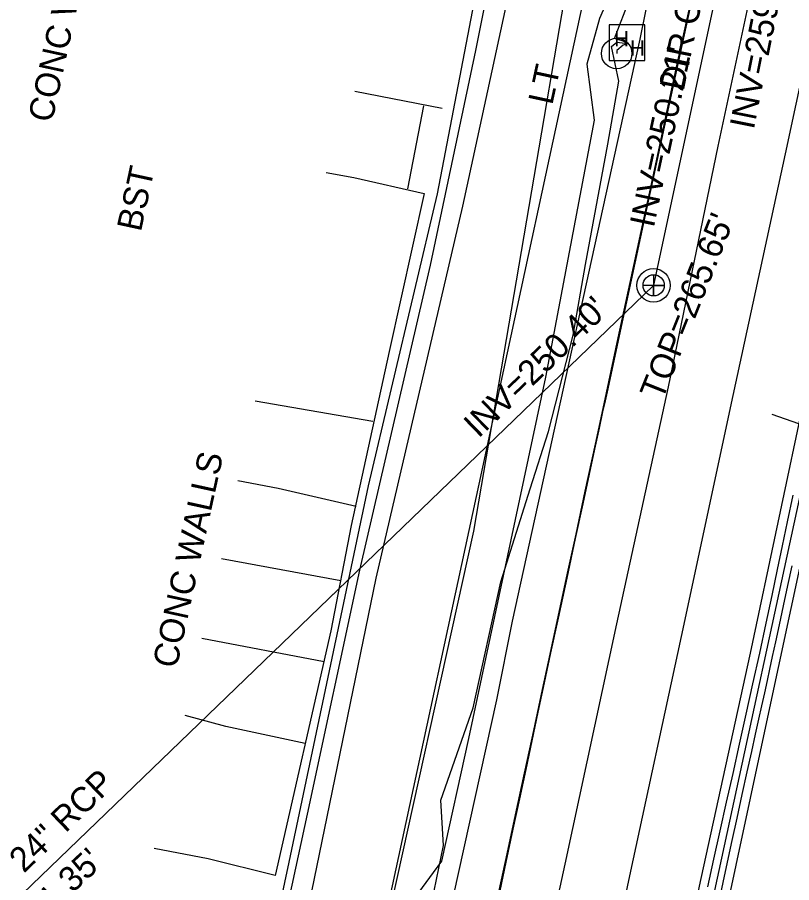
# Model space of a CAD drawing. Extents: x 2100323 to 2109811, y 740376 to 749755.
# Drawn here: x 2106073.6 to 2106198.5, y 743694.8 to 743834.4 of the extents above; entities that cross this region are included whole.
import ezdxf

# ---------------------------------------------------------------- set-up
doc = ezdxf.new("R2010")
doc.units = 0
for name, color, linetype in [('Exist Building', 7, 'Continuous'), ('Exist Building Text', 7, 'Continuous'), ('Exist Horizontal Alignment', 7, 'Continuous'), ('Exist Other Culture Fence Line', 7, 'Continuous'), ('Exist Property Tie Line', 7, 'Continuous'), ('Exist Right of Way Line', 7, 'Continuous'), ('Exist Roads Change in Surface Text', 7, 'Continuous'), ('Exist Roads EOP', 7, 'Continuous'), ('Exist Roads EOP Other', 7, 'Continuous'), ('Exist Roads EOT', 7, 'Continuous'), ('Exist Structure Minor Pipes RCP 15 Inch Invert', 7, 'Continuous'), ('Exist Utilities Other Pole CELL', 7, 'Continuous'), ('Exist Utilities Other Pole Text', 7, 'Continuous'), ('Exist Utilities Power Hand Hole CELL', 7, 'Continuous'), ('Exist Utilities Power UG Cable SUE LOS B', 7, 'Continuous'), ('Exist Utilities Sanitary Sewer Manhole CELL', 7, 'Continuous'), ('Exist Utilities Sanitary Sewer Manhole Text', 7, 'Continuous'), ('Exist Utilities Sanitary Sewer UG Line', 7, 'Continuous'), ('Exist Utilities Sanitary Sewer UG Line Invert Elevation', 7, 'Continuous'), ('Exist Utilities Sanitary Sewer UG Line Text', 7, 'Continuous'), ('Exist Utilities Water UG Line SUE LOS C', 7, 'Continuous'), ('Exist Vegetation Woods Line', 7, 'Continuous')]:
    doc.layers.add(name, color=color, linetype=linetype)

msp = doc.modelspace()

# ---------------------------------------------------------------- linework, layer by layer
at = {"layer": 'Exist Building'}
for p, q in [((2106128.08, 743822.43), (2106142.17, 743819.73)), ((2106136.64, 743806.71), (2106139.17, 743820.09)), ((2106130.96, 743769.18), (2106111.99, 743772.47)), ((2106125.79, 743743.53), (2106106.58, 743747.07)), ((2106123.11, 743730.45), (2106103.41, 743734.23))]:
    msp.add_line(p, q, dxfattribs=at)
for points in [[(2106123.45, 743809.36), (2106127.89, 743808.51), (2106139.27, 743805.98), (2106133.58, 743780.5), (2106127.47, 743752.44), (2106124.18, 743735.47), (2106115.24, 743696), (2106104.39, 743698.67), (2106095.72, 743700.36)], [(2106128.28, 743755.5), (2106115.69, 743758.41), (2106109.22, 743759.65)], [(2106120.05, 743717.26), (2106107.27, 743720.04), (2106100.68, 743721.81)]]:
    msp.add_lwpolyline(points, dxfattribs=at)
at = {"layer": 'Exist Horizontal Alignment'}
msp.add_line((2106017.48, 742912.16), (2106313.31, 744282.7), dxfattribs=at)
at = {"layer": 'Exist Other Culture Fence Line'}
msp.add_lwpolyline([(2106090.36, 743561.79), (2106093.1, 743579.66), (2106096.84, 743597.32), (2106111.32, 743663.59), (2106120.45, 743705.9), (2106128.87, 743745.21), (2106140.26, 743794.38), (2106147.6, 743829), (2106153.81, 743860.14), (2106160.5, 743892.96), (2106176.22, 743965.01), (2106118.08, 743978.14), (2106120.11, 743988.2), (2106086.19, 743995.22)], dxfattribs=at)
at = {"layer": 'Exist Property Tie Line'}
msp.add_line((2106195.3, 743770.37), (2106257.48, 743748.8), dxfattribs=at)
at = {"layer": 'Exist Right of Way Line'}
msp.add_line((2105967.64, 742922.92), (2106195.83, 743980.08), dxfattribs=at)
at = {"layer": 'Exist Roads EOP'}
for points in [[(2106151.22, 743692.26), (2106152.48, 743698.13), (2106153.63, 743703.47), (2106154.68, 743708.34), (2106155.7, 743713.07), (2106156.68, 743717.71), (2106157.66, 743722.35), (2106158.66, 743727.05), (2106159.7, 743731.91), (2106160.9, 743737.5), (2106162.29, 743743.92), (2106163.68, 743750.33), (2106164.89, 743755.92), (2106165.91, 743760.69), (2106166.79, 743764.75), (2106167.52, 743768.12), (2106168.09, 743770.73), (2106168.48, 743772.52), (2106168.8, 743773.99), (2106169.72, 743778.23), (2106171.35, 743785.75), (2106173.29, 743794.7), (2106175.13, 743803.24), (2106176.91, 743811.45), (2106178.73, 743819.87), (2106180.6, 743828.57), (2106182.53, 743837.51)], [(2106184.99, 743694.17), (2106185.98, 743698.66), (2106186.99, 743703.21), (2106188.02, 743707.81), (2106189.07, 743712.47), (2106190.13, 743717.2), (2106191.2, 743722), (2106192.28, 743726.89), (2106193.37, 743731.85), (2106194.41, 743736.68), (2106195.37, 743741.17), (2106196.25, 743745.32), (2106197.03, 743749.14), (2106197.83, 743753.01), (2106198.75, 743757.34)], [(2106186.82, 743691.8), (2106187.46, 743694.86), (2106188.17, 743698.16), (2106188.91, 743701.63), (2106189.71, 743705.26), (2106190.54, 743709.06), (2106191.36, 743712.73), (2106192.08, 743715.98), (2106192.71, 743718.81), (2106193.24, 743721.23), (2106193.72, 743723.38), (2106194.17, 743725.45), (2106194.6, 743727.42), (2106195.01, 743729.29), (2106195.45, 743731.3), (2106195.96, 743733.67), (2106196.55, 743736.4), (2106197.22, 743739.49), (2106197.92, 743742.74), (2106198.61, 743745.95)]]:
    msp.add_lwpolyline(points, dxfattribs=at)
at = {"layer": 'Exist Roads EOP Other'}
for points in [[(2106097.48, 743476.53), (2106104.39, 743507.26), (2106111.03, 743539.28), (2106113.63, 743551.85), (2106119.66, 743578.89), (2106135.41, 743653.01), (2106143.99, 743692.69), (2106150.96, 743724.35), (2106153.5, 743737.02), (2106174.08, 743830.85), (2106177.01, 743845.22), (2106179.68, 743856.4), (2106198.32, 743945.52), (2106203.24, 743971.73), (2106204.48, 743980.15)], [(2106107.23, 743669.04), (2106111.12, 743668.4), (2106117.45, 743698.15), (2106130.25, 743758.84), (2106141.38, 743805.9), (2106149.14, 743846.27), (2106151.18, 743864.09), (2106149.69, 743871.99), (2106149.25, 743875.12)], [(2106182.51, 743838.33), (2106181.28, 743832.64), (2106180.02, 743826.81), (2106178.73, 743820.84), (2106177.36, 743814.48), (2106175.85, 743807.48), (2106174.21, 743799.85), (2106172.43, 743791.59), (2106170.51, 743782.69), (2106168.6, 743773.8), (2106166.82, 743765.56), (2106165.19, 743757.98), (2106163.69, 743751.05), (2106162.34, 743744.77), (2106161.04, 743738.72), (2106159.69, 743732.46), (2106158.3, 743726.01), (2106156.87, 743719.36), (2106155.4, 743712.51), (2106153.94, 743705.77), (2106152.59, 743699.48), (2106151.32, 743693.61)]]:
    msp.add_lwpolyline(points, dxfattribs=at)
at = {"layer": 'Exist Roads EOT'}
for points in [[(2106237.02, 744048.11), (2106228.42, 744008.75), (2106220.28, 743971.33), (2106211.89, 743932.61), (2106202.95, 743890.64), (2106194.66, 743851.26), (2106186.62, 743813.61), (2106178.6, 743774.77), (2106170.25, 743736.6), (2106161.92, 743697.81), (2106153.69, 743659.98), (2106145.59, 743622.06), (2106137.18, 743582.93), (2106129.02, 743544.65)], [(2106154.86, 743537.27), (2106165.29, 743585.16), (2106177.45, 743642.16), (2106187.27, 743686.85), (2106194.19, 743719.27), (2106200.67, 743749.31), (2106210.27, 743793.56), (2106218.01, 743829.25), (2106223.36, 743853.91), (2106229.7, 743883.49), (2106234.74, 743907.51), (2106240.45, 743933.17), (2106247.2, 743964.88), (2106253.15, 743992.05), (2106258.76, 744017.9), (2106264.97, 744046.42)], [(2106247.77, 744044.64), (2106239.36, 744006.16), (2106230.98, 743967.37), (2106222.56, 743929), (2106214.13, 743889.37), (2106205.77, 743850.91), (2106197.47, 743812.34), (2106189.03, 743773.41), (2106180.68, 743734.51), (2106172.37, 743695.96), (2106163.95, 743656.17), (2106155.81, 743618.29), (2106146.94, 743578.03), (2106138.92, 743540.77)], [(2106259.56, 744045.17), (2106250.58, 744004.4), (2106242.51, 743966.86), (2106233.81, 743927.12), (2106226.1, 743891.83), (2106216.84, 743848.18), (2106208.95, 743811.62), (2106200.73, 743773.97), (2106191.83, 743731.87), (2106183.85, 743695.53), (2106175.61, 743657.19), (2106166.85, 743616.32), (2106158.44, 743577.13), (2106150.88, 743543.06)]]:
    msp.add_lwpolyline(points, dxfattribs=at)
at = {"layer": 'Exist Utilities Other Pole CELL'}
msp.add_circle((2106170.3, 743828.53), 2.46, dxfattribs=at)
at = {"layer": 'Exist Utilities Power Hand Hole CELL'}
msp.add_line((2106172.05, 743830.14), (2106172.05, 743830.14), dxfattribs=at)
msp.add_lwpolyline([(2106169.1, 743827.42), (2106174.85, 743827.42), (2106174.85, 743833.17), (2106169.1, 743833.17), (2106169.1, 743827.42)], dxfattribs=at)
at = {"layer": 'Exist Utilities Power UG Cable SUE LOS B'}
for points in [[(2106172.05, 743830.14), (2106171.37, 743830.51), (2106169.97, 743830.96), (2106172.45, 743837.56), (2106178.65, 743869.6), (2106185.77, 743898.87), (2106187, 743907.63), (2106186.34, 743916.66), (2106187.88, 743930.69)], [(2106140.29, 743690.67), (2106140.46, 743691.7), (2106142.36, 743700.84), (2106141.94, 743708.13), (2106147.17, 743723.02), (2106151.61, 743743.33), (2106156.34, 743758.36), (2106159.29, 743767.57), (2106163.27, 743783.13), (2106165.28, 743794.53), (2106168.86, 743813.93), (2106170.63, 743824.07), (2106169.45, 743829.65), (2106170.32, 743830.37), (2106172.05, 743830.14), (2106171.37, 743829.88), (2106170.33, 743829.01), (2106170.3, 743828.53)]]:
    msp.add_lwpolyline(points, dxfattribs=at)
at = {"layer": 'Exist Utilities Sanitary Sewer Manhole CELL'}
msp.add_lwpolyline([(2106176.26, 743792.87), (2106176.26, 743789.44), (2106176.26, 743791.15), (2106177.97, 743791.15), (2106174.55, 743791.15)], dxfattribs=at)
for radius in [2.69, 1.71]:
    msp.add_circle((2106176.26, 743791.15), radius, dxfattribs=at)
at = {"layer": 'Exist Utilities Sanitary Sewer UG Line'}
for p, q in [((2106222.03, 744004.79), (2106176.26, 743791.16)), ((2106176.26, 743791.15), (2106057.31, 743676.53))]:
    msp.add_line(p, q, dxfattribs=at)
at = {"layer": 'Exist Utilities Water UG Line SUE LOS C'}
msp.add_lwpolyline([(2106118.98, 743571.47), (2106117.38, 743576.44), (2106132.28, 743683.6), (2106147.25, 743751.53), (2106171.6, 743894.41), (2106188.22, 743978.13), (2106182.55, 743992.25)], dxfattribs=at)
at = {"layer": 'Exist Vegetation Woods Line'}
for points in [[(2106106.12, 743546.64), (2106107.86, 743558.05), (2106103.73, 743562.52), (2106096.08, 743564.15), (2106095.47, 743572.95), (2106100.98, 743601.69), (2106109.44, 743639.3), (2106118.25, 743679.31), (2106131.53, 743743.92), (2106145.48, 743803.9), (2106156.76, 743856.05)], [(2106175.34, 743851.97), (2106167.54, 743834.19), (2106165.47, 743826.81), (2106166.67, 743817.76), (2106158.82, 743776.34), (2106146.39, 743718.07), (2106142.07, 743698.29), (2106137.58, 743692.25), (2106136.31, 743686.05), (2106137.85, 743679.75), (2106128.04, 743634.15), (2106116.27, 743573.54), (2106110.74, 743544.75)]]:
    msp.add_lwpolyline(points, dxfattribs=at)

# ---------------------------------------------------------------- texts
at = {"layer": 'Exist Building Text'}
for p in [(2106079.23, 743817.25), (2106099.32, 743729.25)]:
    msp.add_text('CONC WALLS', height=4, rotation=77.6763, dxfattribs=at).set_placement(p)
at = {"layer": 'Exist Roads Change in Surface Text'}
msp.add_text('BST', height=4, rotation=77.7594, dxfattribs=at).set_placement((2106093.56, 743799.66))
at = {"layer": 'Exist Structure Minor Pipes RCP 15 Inch Invert'}
for s, rotation, p in [('DIR ONLY', 78.4144, (2106181.11, 743822.39)), ("INV=259.18'", 78.6746, (2106192.41, 743816.14))]:
    msp.add_text(s, height=4, rotation=rotation, dxfattribs=at).set_placement(p)
at = {"layer": 'Exist Utilities Other Pole Text'}
msp.add_text('LT', height=4, rotation=77.8136, dxfattribs=at).set_placement((2106159.91, 743820.1))
at = {"layer": 'Exist Utilities Power Hand Hole CELL'}
for p in [(2106169.89, 743829.67), (2106172.46, 743828.15)]:
    msp.add_text('H', height=2.5, dxfattribs=at).set_placement(p)
at = {"layer": 'Exist Utilities Sanitary Sewer Manhole Text'}
msp.add_text("TOP=265.65'", height=4, rotation=68.2109, dxfattribs=at).set_placement((2106177.64, 743772.45))
at = {"layer": 'Exist Utilities Sanitary Sewer UG Line Invert Elevation'}
for s, rotation, p in [("INV=250.21'", 77.9648, (2106176.28, 743800.31)), ("INV=250.40'", 44.079, (2106148.02, 743766.38)), ("INV=251.35'", 43.0701, (2106066.15, 743677.74))]:
    msp.add_text(s, height=4, rotation=rotation, dxfattribs=at).set_placement(p)
at = {"layer": 'Exist Utilities Sanitary Sewer UG Line Text'}
msp.add_text('24" RCP', height=4, rotation=43.9397, dxfattribs=at).set_placement((2106074.69, 743696.29))

doc.saveas('drawing.dxf')
